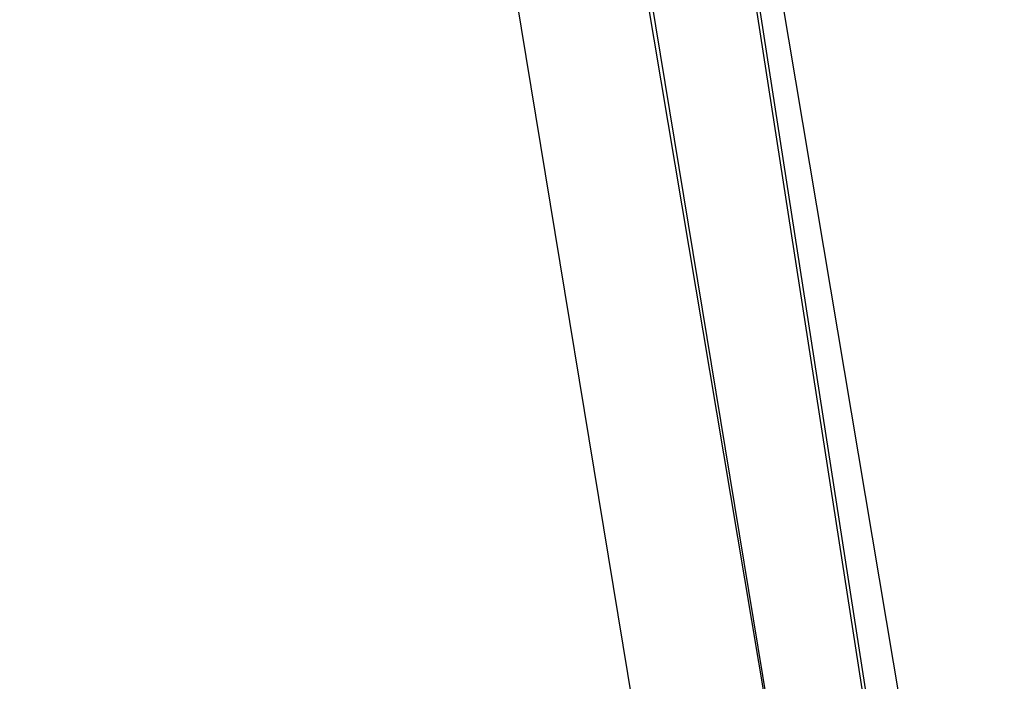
# Model space of a CAD drawing. Header units: feet. Extents: x -79 to 198, y -22 to 181.
# Tile 937 of 982: x 135.445 to 135.641, y 138.915 to 139.046. Entities that reach past the tile are written whole.
import ezdxf

# ---------------------------------------------------------------- set-up
doc = ezdxf.new("R2010")
doc.units = ezdxf.units.FT
doc.layers.add('A-LINEA', color=7, linetype='CONTINUOUS')

msp = doc.modelspace()

# ---------------------------------------------------------------- linework, layer by layer
at = {"layer": 'A-LINEA'}
for points in [[(138.3067, 108.7111), (138.2133, 112.1778), (138.0667, 115.6578), (137.8533, 119.1244), (137.6, 122.5911), (137.28, 126.0578), (136.9067, 129.5244), (136.48, 132.9778), (136, 136.4178), (135.4667, 139.8578), (134.88, 143.2844)], [(138.3067, 108.7111), (138.2133, 112.1778), (138.0667, 115.6578), (137.8533, 119.1244), (137.6, 122.5911), (137.28, 126.0578), (136.9067, 129.5244), (136.48, 132.9778), (136, 136.4178), (135.4667, 139.8578), (134.88, 143.2844)], [(138.3467, 106.2578), (138.2933, 109.6444), (138.1733, 113.0311), (138.0267, 116.4044), (137.8133, 119.7778), (137.5467, 123.1511), (137.2267, 126.5244), (136.8667, 129.8844), (136.4533, 133.2444), (135.9733, 136.5911), (135.4533, 139.9378), (134.88, 143.2711)], [(138.3467, 106.2578), (138.2933, 109.6444), (138.1733, 113.0311), (138.0267, 116.4044), (137.8133, 119.7778), (137.5467, 123.1511), (137.2267, 126.5244), (136.8667, 129.8844), (136.4533, 133.2444), (135.9733, 136.5911), (135.4533, 139.9378), (134.88, 143.2711)], [(134.96, 142.6844), (135.6133, 138.7911), (135.6, 138.7911), (135.5867, 138.7911), (134.9467, 142.6711), (134.9467, 142.6844), (134.96, 142.6844)], [(134.96, 142.6844), (135.6133, 138.7911), (135.6, 138.7911), (135.5867, 138.7911), (134.9467, 142.6711), (134.9467, 142.6844), (134.96, 142.6844)], [(134.9867, 142.6844), (135.64, 138.7911), (135.6133, 138.7911), (134.9733, 142.6844), (134.9867, 142.6844)], [(134.9867, 142.6844), (135.64, 138.7911), (135.6133, 138.7911), (134.9733, 142.6844), (134.9867, 142.6844)]]:
    msp.add_lwpolyline(points, dxfattribs=at)

doc.saveas('drawing.dxf')
